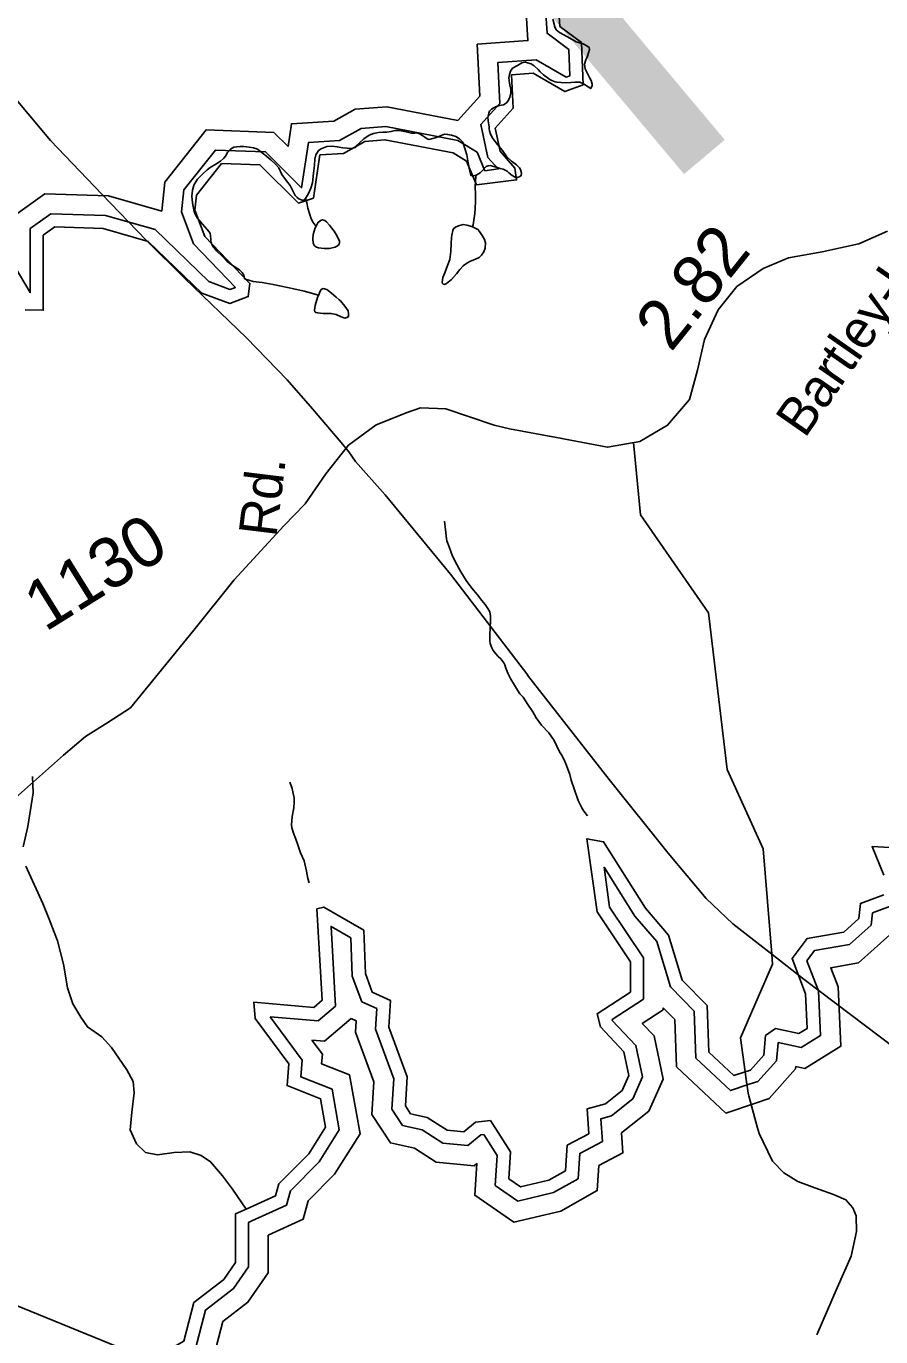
# Model space of a CAD drawing. Extents: x 2001466 to 31450019, y -30647475 to 847247.
# Drawn here: x 2016954 to 2021226, y 670646 to 677192 of the extents above; entities that cross this region are included whole.
import ezdxf

# ---------------------------------------------------------------- set-up
doc = ezdxf.new("R2010")
doc.units = 0
for name, color, linetype in [('Exist Boundary Political CountyLine', 7, 'Continuous'), ('Exist Hydrographic Buffer Line', 7, 'Continuous'), ('Exist Hydrographic Lake Shore', 7, 'Continuous'), ('Exist Hydrographic Misc Water Feature', 7, 'Continuous'), ('Exist Railroad Mainline', 7, 'Continuous'), ('Exist Road Non-System Type 51', 7, 'Continuous'), ('Exist Road Secondary Mileage Hundredths English Label', 7, 'Continuous'), ('Exist Road Secondary Structure Pipe Number Label', 7, 'Continuous'), ('Exist Road Secondary Type 20 Attributed', 7, 'Continuous'), ('Exist Road Secondary Type 51 Attributed', 7, 'Continuous'), ('Exist Road Secondary Type 51 Label', 7, 'Continuous'), ('Exist Road Secondary Type 51 Number Label', 7, 'Continuous')]:
    doc.layers.add(name, color=color, linetype=linetype)

msp = doc.modelspace()

# ---------------------------------------------------------------- linework, layer by layer
at = {"layer": 'Exist Boundary Political CountyLine'}
msp.add_lwpolyline([(2025347, 667357.1), (2005827.3, 675323.1), (2003947.8, 676045.5), (2001465.7, 677002.8), (2006817.6, 695750.4), (2007499.4, 697710.6)], dxfattribs=at)
at = {"layer": 'Exist Hydrographic Buffer Line'}
for points in [[(2019547.5, 677327.3), (2019558.4, 677156.6), (2019666.5, 677076.4), (2019671.5, 676945), (2019653.1, 676938.2), (2019504.4, 677024.5), (2019312.2, 677010.9), (2019322, 676806.5), (2019226.7, 676701.8), (2019262.5, 676536.4), (2019314, 676479), (2019247.1, 676470.5), (2019208.1, 676563.2), (2019112.8, 676621.1), (2018751.6, 676691), (2018628.6, 676681.4), (2018520.9, 676621.5), (2018365.9, 676611.7), (2018331.3, 676385.2), (2018150.9, 676564.4), (2017900.1, 676573.8), (2017742.6, 676374.6), (2017730.9, 676264.9), (2017791.2, 676105.4), (2018000.4, 675887.6), (2017972.8, 675877.3), (2017867.5, 675916.2), (2017598.6, 676176.1), (2017350.1, 676246.4), (2017077.9, 676255.6), (2016974.3, 676181.5), (2016974.3, 675861.6), (2016841.5, 676086.2)], [(2019447.8, 677344.1), (2019462.1, 677120.2), (2019209.3, 677102.2), (2019221.7, 676842.6), (2019111.6, 676721.6), (2018757.2, 676790.2), (2018599.5, 676777.9), (2018492.5, 676718.4), (2018280.6, 676704.9), (2018263.3, 676591.5), (2018193, 676661.4), (2017853.8, 676674.1), (2017647.7, 676413.3), (2017632.3, 676268.9), (2017365.4, 676344.4), (2017047.9, 676355.1), (2016889.1, 676241.6)], [(2020568.9, 671906.7), (2020612, 671921.2), (2020705.3, 672024.5), (2020712.6, 672114.3), (2020713.9, 672115.2), (2020828.8, 672090.3), (2020925.1, 672150), (2020914.9, 672373.1), (2020857, 672524.4), (2020894.8, 672574.9), (2021070.6, 672606), (2021178, 672702.4), (2021185.2, 672762.6), (2021306.4, 672808.2), (2021306.4, 672964.8), (2021282.8, 673022.8), (2021378.4, 673017.3), (2021446.8, 673070.2), (2021462, 673116.8), (2021589.7, 673186.6), (2021663.4, 673326.9)], [(2020600.2, 671813.4), (2020667.8, 671836.1), (2020800.7, 671983.3), (2020801.6, 671995.4), (2020846.8, 671985.6), (2021026.1, 672096.8), (2021012.5, 672393.5), (2020975.8, 672489.3), (2021115.4, 672514), (2021271.3, 672653.9), (2021275.8, 672691.5), (2021404.9, 672740), (2021404.9, 672917.1), (2021409.5, 672916.9), (2021531, 673010.8), (2021543.5, 673049.1), (2021663, 673114.5), (2021760.3, 673299.7)], [(2020040.5, 672538.3), (2019870.7, 672791.7), (2019843.4, 672990.7), (2019996.8, 672746.7), (2020106.9, 672619.9), (2020174.6, 672393.4), (2020293.1, 672272.7), (2020302.2, 672038), (2020475.5, 671875.4), (2020568.9, 671906.7)], [(2018501, 672297.6), (2018478.5, 672695.3), (2018577.6, 672638), (2018584.6, 672447.1), (2018631.7, 672319)], [(2020040.5, 672331.7), (2020040.5, 672538.3)], [(2018631.7, 672319), (2018706.5, 672285.1), (2018700.4, 672182), (2018792.4, 671934), (2018782.9, 671782), (2018835.5, 671701.4), (2018933.2, 671680.1), (2019036.4, 671613.6), (2019162.4, 671601.1), (2019226.4, 671654), (2019241.7, 671655.7), (2019308.7, 671551.8), (2019298.7, 671401.9), (2019412.5, 671323.8), (2019591, 671365.8), (2019713.9, 671435.4), (2019721.8, 671561.9), (2019834.9, 671621.4), (2019827.6, 671735.1), (2019880, 671749.1), (2019987.4, 671834.9), (2020035.4, 671943.7), (2020002.2, 672101.2), (2019884, 672226.1), (2019883.1, 672229.9), (2020040.5, 672331.7)], [(2018174.6, 672244.1), (2018413.3, 672223.6), (2018501, 672297.6)], [(2018579.2, 672234.8), (2018604.2, 672223.4), (2018600.9, 672167.1), (2018692.8, 671919.4), (2018682.6, 671755.6), (2018775.2, 671613.8), (2018894.9, 671587.7), (2019003.1, 671518), (2019193.5, 671499.1), (2019207.3, 671510.5), (2019196.7, 671352.5), (2019392.7, 671218), (2019627.2, 671273.2), (2019808.8, 671376), (2019816.6, 671500.6), (2019937.2, 671564.1), (2019930.8, 671663.7), (2020067.6, 671773.1), (2020138.3, 671932.9), (2020092.8, 672148.7), (2020034.3, 672210.5), (2020138.9, 672278.2)], [(2020138.9, 672278.2), (2020138.9, 672289.3)], [(2020138.9, 672289.3), (2020196.2, 672230.9), (2020205.4, 671993.8), (2020451, 671763.4), (2020600.2, 671813.4)], [(2018082, 671224.1), (2018255.9, 671303.3), (2018275.5, 671375), (2018418.5, 671519), (2018519.7, 671679.4), (2018483.9, 671882.2), (2018327.8, 671943.6), (2018334, 672027.8), (2018174.6, 672244.1)], [(2018382.8, 672127.5), (2018445.6, 672122.1), (2018579.2, 672234.8)], [(2018164.8, 671153.6), (2018338.8, 671232.9), (2018363.6, 671324.1), (2018495.9, 671457.3), (2018623.3, 671659), (2018571.2, 671953.6), (2018431.3, 672008.7), (2018434.8, 672056.8), (2018382.8, 672127.5)], [(2017652.2, 670497.4), (2017799.2, 670581.3), (2017850.5, 670778.8), (2017990.9, 670886.4), (2018066.4, 670995.9), (2018066.4, 671217), (2018082, 671224.1)], [(2017768, 670450.1), (2017884, 670516.4), (2017937.3, 670721.3), (2018063.1, 670817.8), (2018164.8, 670965.2), (2018164.8, 671153.6)]]:
    msp.add_lwpolyline(points, dxfattribs=at)
at = {"layer": 'Exist Hydrographic Lake Shore'}
for points in [[(2019613.9, 677316), (2019621.9, 677191.2), (2019730.8, 677110.3), (2019738.8, 676900), (2019647, 676865.9), (2019488.9, 676957.7), (2019380.8, 676950), (2019388.8, 676782.5), (2019298, 676682.7), (2019323, 676567.3), (2019397.8, 676483.7), (2019405.8, 676424.6), (2019205.9, 676399.1), (2019155.9, 676518.2), (2019088.8, 676558.9), (2018747.8, 676624.9), (2018647.9, 676617.1), (2018539.9, 676557), (2018422.8, 676549.6), (2018389.8, 676333.6), (2018314.9, 676308.9), (2018122.8, 676499.8), (2017930.9, 676507), (2017805.8, 676348.8), (2017797.8, 676273.5), (2017847.8, 676141.2), (2018072.8, 675907), (2018064.8, 675841.5), (2017972.9, 675807.3), (2017831.8, 675859.4), (2017564.9, 676117.5), (2017339.9, 676181.1), (2017098, 676189.2), (2017039.9, 676147.8), (2017039.9, 675773.7), (2016948.9, 675775.6)], [(2018099.8, 672234.9), (2018091.8, 672317.1), (2018391.8, 672291.3), (2018433.7, 672326.6), (2018407.8, 672783.2), (2018441.9, 672792.3), (2018641.8, 672676.6), (2018649.8, 672460), (2018683.8, 672367.4), (2018774.7, 672326.2), (2018766.7, 672191.8), (2018858.7, 671943.8), (2018849.7, 671799.7), (2018875.8, 671759.8), (2018958.8, 671741.7), (2019058.7, 671677.4), (2019141.7, 671669.1), (2019199.7, 671717.1), (2019274.8, 671725.4), (2019375.7, 671569.2), (2019366.7, 671434.8), (2019425.7, 671394.3), (2019566.8, 671427.5), (2019650.7, 671475), (2019658.6, 671602.8), (2019766.7, 671659.7), (2019758.7, 671784.5), (2019849.8, 671808.9), (2019933.8, 671876.1), (2019966.8, 671950.9), (2019941.8, 672069.6), (2019824.7, 672193.3), (2019807.7, 672259.3), (2019974.8, 672367.4), (2019974.8, 672518.4), (2019807.7, 672767.8), (2019757.7, 673133), (2019840.7, 673118.3), (2020049.7, 672785.9), (2020165.7, 672652.2), (2020232.8, 672427.8), (2020357.7, 672300.6), (2020366.7, 672067.4), (2020491.8, 671950.1), (2020548, 671968.9)], [(2021240.8, 672952), (2021182.8, 673094.3), (2021357.7, 673084.2)], [(2020548, 671968.9), (2020574.8, 671977.9), (2020641.7, 672052), (2020649.7, 672150.3), (2020699.7, 672185.4), (2020816.8, 672160), (2020857.8, 672185.4), (2020849.8, 672359.5), (2020782.7, 672534.7), (2020857.8, 672635), (2021040.7, 672667.4), (2021115.8, 672734.7), (2021124.8, 672810), (2021240.8, 672853.6)], [(2018054.8, 671283.8), (2018200.7, 671350.3), (2018216.7, 671409), (2018366.8, 671560.1), (2018450.7, 671693), (2018425.7, 671834.6), (2018258.8, 671900.3), (2018266.8, 672008.4), (2018099.8, 672234.9)], [(2017575.1, 670528.8), (2017742.6, 670624.6), (2017792.7, 670817.1), (2017942.8, 670932.2), (2018000.8, 671016.3), (2018000.8, 671259.2), (2018054.8, 671283.8)]]:
    msp.add_lwpolyline(points, dxfattribs=at)
at = {"layer": 'Exist Hydrographic Misc Water Feature'}
for points in [[(2019587.7, 677228), (2019597.7, 677188.4), (2019603.7, 677174.3), (2019619.7, 677160.1), (2019659.9, 677138.8), (2019704, 677114.9)], [(2019704, 677114.9), (2019737.8, 677104.3), (2019757.7, 677094.9), (2019767.9, 677086.5), (2019770, 677076.6), (2019759.9, 677042.4), (2019751.9, 677024.5), (2019746, 677002.4), (2019748.1, 676978.6), (2019760.2, 676956.2), (2019770.2, 676936.4), (2019778, 676920.7), (2019784.3, 676902.5), (2019784.1, 676896.7), (2019780.2, 676886.9), (2019776.1, 676880.5), (2019764.3, 676888.9), (2019740.1, 676904.1), (2019722.2, 676912.7), (2019696.2, 676912.5), (2019676.1, 676910.4), (2019654.1, 676910), (2019628.1, 676910.5), (2019608, 676912.6), (2019598, 676914.5), (2019582.4, 676920.5), (2019572.1, 676926.4), (2019540.1, 676950.1), (2019523.9, 676964.3), (2019514.1, 676976), (2019494.2, 676994.4), (2019478.2, 677003.8), (2019460, 677010), (2019448.1, 677011.8), (2019432.1, 677009.7), (2019409.9, 676996.2), (2019386.1, 676981.9), (2019376.1, 676968.1), (2019370.1, 676950.2), (2019366.2, 676933.9), (2019370.1, 676907.6), (2019376.3, 676876.3), (2019376.3, 676859.9), (2019372.4, 676837.8), (2019364.4, 676819.9), (2019354.4, 676807.8), (2019340.4, 676799.9), (2019320.5, 676796.2), (2019300.4, 676790), (2019280.5, 676778.1), (2019270.5, 676767.7), (2019266.4, 676757.9), (2019262.5, 676737.5), (2019264.5, 676719.4), (2019268.6, 676689.8), (2019268.6, 676679.9), (2019270.5, 676670.1), (2019274.6, 676653.6), (2019286.7, 676632), (2019310.7, 676602), (2019334.7, 676572), (2019356.8, 676539.6), (2019380.8, 676517.7), (2019404.8, 676500), (2019421, 676484.1), (2019424.7, 676475.8), (2019429, 676464.3), (2019431, 676456), (2019429, 676447.9), (2019425.1, 676443.8), (2019410.7, 676436.7), (2019398.8, 676437.8), (2019383.1, 676446.3), (2019366.5, 676459.8), (2019358.9, 676468.1), (2019339, 676477.5), (2019323.2, 676482), (2019302.9, 676488.1), (2019285, 676493.4), (2019272.9, 676496.1), (2019262.9, 676495.5), (2019253.1, 676491.6), (2019237.1, 676473.8), (2019222.9, 676459.4), (2019206.9, 676449.9), (2019203.2, 676448.3)], [(2019203.2, 676448.3), (2019198.9, 676445.9), (2019182.9, 676445.5), (2019177, 676447.2), (2019174.9, 676455.5), (2019171, 676475.2), (2019163.9, 676509), (2019156.7, 676549.4), (2019148.9, 676575.8), (2019138.8, 676608), (2019134.7, 676615.4), (2019120.6, 676629.7), (2019102.5, 676641.5), (2019080.6, 676647.7), (2019060.7, 676651.4), (2019046, 676652.5), (2019028.7, 676645.5), (2019004.7, 676636.9), (2018980.7, 676629.2), (2018968.6, 676627), (2018958.8, 676628.9), (2018946.7, 676637.3), (2018932.8, 676647.4), (2018920.7, 676655.1), (2018908.8, 676659.4), (2018896.7, 676657.2), (2018880.7, 676657.5), (2018860.6, 676662.8), (2018838.6, 676667.4), (2018818.6, 676671.1), (2018798.7, 676670.6), (2018778.8, 676666.9), (2018756.8, 676663.3), (2018736.7, 676662.9), (2018715.4, 676660.9), (2018690.8, 676656.4), (2018668.9, 676647.1), (2018642.8, 676630.4), (2018620.7, 676610.3), (2018610.8, 676599), (2018598.9, 676586.9), (2018586.8, 676582.2), (2018576.8, 676580.8), (2018559, 676582.8), (2018536.8, 676584.9), (2018508.9, 676590.4), (2018484.7, 676592.5), (2018456.8, 676590.7), (2018432.8, 676582.1), (2018416.9, 676572.6), (2018402.9, 676549.9), (2018397, 676528.6), (2018395.1, 676498.4), (2018391, 676458.3), (2018385.1, 676410), (2018377.1, 676383.9), (2018365.4, 676356.3), (2018350, 676332.2)], [(2018350, 676332.2), (2018343.4, 676323.9), (2018338.1, 676322.4), (2018333.2, 676322.5), (2018317.2, 676330.2), (2018308.2, 676336.9), (2018299.4, 676346.1), (2018289.3, 676366), (2018273.3, 676395.8), (2018255.1, 676420), (2018233.1, 676451.6), (2018216.9, 676484), (2018200.9, 676502.3), (2018176.9, 676524.1), (2018147, 676550.2), (2018119.1, 676572.1), (2018106.6, 676578.9), (2018090.8, 676584.2), (2018068.7, 676587.9), (2018042.8, 676591.6), (2018024.8, 676592), (2018007, 676589.9), (2017992.8, 676587.8), (2017975, 676577.4), (2017961, 676561.4), (2017951, 676543.5), (2017940.7, 676531.4), (2017924.9, 676517.8), (2017903, 676503.5), (2017874.1, 676486), (2017858.5, 676474.8), (2017835.3, 676453.1), (2017811.3, 676427.4), (2017793.3, 676401.5), (2017790.2, 676391.7), (2017785.3, 676373), (2017783.2, 676343.5), (2017783.4, 676325.4), (2017787.3, 676299.1), (2017793.3, 676266.9), (2017800.5, 676250.4), (2017811.5, 676233), (2017835.7, 676203), (2017859.7, 676177), (2017868.5, 676165.4), (2017873.7, 676157.1), (2017875.7, 676147.2), (2017877.8, 676127.5), (2017877.8, 676115.2), (2017885.8, 676095.3), (2017907.7, 676067.8), (2017934, 676043.4), (2017959.8, 676017.5), (2017993.8, 675991.4), (2018019.9, 675975.3), (2018033.8, 675961.9), (2018041.8, 675949.4), (2018044.1, 675942), (2018045.7, 675929.6)], [(2019203.2, 676448.3), (2019202.2, 676439.3), (2019199.3, 676392.6), (2019200.6, 676350.8), (2019200.4, 676318.8), (2019199.5, 676281.9), (2019197.1, 676256.5), (2019192.6, 676223), (2019188.5, 676199.2), (2019185.8, 676189.5)], [(2018350, 676332.2), (2018356.6, 676309.7), (2018362.7, 676283.3), (2018370.7, 676256.1), (2018378.7, 676229.7), (2018389, 676211.4), (2018398.8, 676198.1), (2018403.7, 676193)], [(2018403.7, 676193), (2018412.8, 676210.1), (2018424.9, 676222.1), (2018435.1, 676224.4), (2018446.6, 676221.7), (2018455.8, 676215), (2018470.8, 676198.3), (2018480.8, 676185.8), (2018494, 676169.1), (2018509.5, 676144.2), (2018520.8, 676117.7), (2018520.8, 676107.8), (2018514.9, 676098.1), (2018498.9, 676087.8), (2018470.6, 676081.8), (2018443.1, 676081.5), (2018415, 676085.4), (2018405, 676088), (2018394.9, 676095.7), (2018389, 676108), (2018386.9, 676129.4), (2018389, 676151.6), (2018398.8, 676184.2), (2018403.7, 676193)], [(2019185.8, 676189.5), (2019174.7, 676193), (2019156.7, 676199.1), (2019138.8, 676201.1), (2019114.6, 676195.1), (2019100.7, 676188.7), (2019090.7, 676180.7), (2019086.6, 676171), (2019082.7, 676148.9), (2019080.8, 676135), (2019079, 676108.8), (2019076.5, 676066.2), (2019072.8, 676026.9), (2019060.9, 675996.8), (2019047.2, 675961), (2019037.3, 675936.6), (2019035.1, 675925.1), (2019033.2, 675912.9), (2019035.1, 675907.1), (2019039.2, 675902.9), (2019045.1, 675902.8), (2019055.2, 675906.7), (2019081, 675926.7), (2019105, 675954.9), (2019122.4, 675977.5), (2019139, 675995.2), (2019157.1, 676008.8), (2019174.9, 676019), (2019201, 676029.2), (2019218.8, 676037), (2019230.9, 676049.1), (2019242.8, 676065.3), (2019249, 676083.2), (2019250.8, 676109.4), (2019244.6, 676126.7), (2019233.6, 676147.5), (2019220.7, 676167.4), (2019212.7, 676177.4), (2019192.6, 676186.9), (2019185.8, 676189.5)], [(2018045.7, 675929.6), (2018089.4, 675917.3), (2018133.5, 675911.5), (2018189.5, 675901.3), (2018229.4, 675893.1), (2018261.2, 675886.7), (2018291.6, 675879.6), (2018343.2, 675867.9), (2018381.4, 675858), (2018409.5, 675850.1), (2018415, 675847.5)], [(2018415, 675847.5), (2018423.2, 675869.5), (2018429.4, 675877.6), (2018439.4, 675881.5), (2018457.2, 675876.2), (2018480.4, 675859.3), (2018503.6, 675839.2), (2018519.4, 675825.7), (2018525.5, 675819.8), (2018547.5, 675794), (2018563.7, 675769.9), (2018565.5, 675755.9), (2018565.3, 675746.1), (2018563.7, 675740.3), (2018557.5, 675736.4), (2018547.5, 675734.1), (2018529.6, 675740.2), (2018503.6, 675752.2), (2018477.5, 675757.7), (2018439.4, 675757.6), (2018411.5, 675759.8), (2018401.7, 675761.6), (2018397.6, 675765.9), (2018395.5, 675774.1), (2018399.4, 675797.8), (2018411.3, 675837.7), (2018415, 675847.5)], [(2019045.1, 674719.1), (2019049.2, 674691.2), (2019051.3, 674663.2), (2019053.3, 674645.2), (2019057.2, 674621.3), (2019067.9, 674590.8), (2019085.5, 674545.2), (2019107.5, 674503), (2019127.8, 674467.3), (2019153.8, 674423.3), (2019181.9, 674385), (2019209.8, 674351.6), (2019231.5, 674324.1), (2019247.9, 674303.2), (2019261.9, 674283.3), (2019271.9, 674267.5), (2019276, 674245.2), (2019276, 674219.8), (2019274, 674187.1), (2019272.1, 674151.8), (2019271.3, 674131.4), (2019272.1, 674121.5), (2019274.2, 674109.1), (2019282, 674087.7), (2019288.1, 674073.6), (2019302.3, 674057.7), (2019314.4, 674043.5), (2019326.3, 674031.8), (2019336.3, 674019.3), (2019342.3, 674011.8), (2019346.4, 674001.8), (2019352.5, 673985.3), (2019362.3, 673959.7), (2019376.5, 673929.9), (2019394.5, 673900), (2019410.3, 673875.9), (2019422.6, 673857.5), (2019438.6, 673840.1), (2019462.6, 673803.5), (2019486.8, 673767.7), (2019502.8, 673737.8), (2019530.9, 673700.4), (2019567, 673661.9), (2019593, 673624.4), (2019607, 673596.2), (2019620.9, 673568.1), (2019631, 673552.3), (2019643.3, 673528.2), (2019655, 673500.1), (2019671.2, 673453.9), (2019679.2, 673426.6), (2019695.4, 673377.9), (2019713.4, 673324.2), (2019731.4, 673288.6), (2019741.5, 673272), (2019759.7, 673247.8)], [(2018271.7, 673415.9), (2018283.8, 673383.7), (2018289.5, 673359.7), (2018293.6, 673338.3), (2018293.6, 673317.8), (2018291.8, 673288.4), (2018284, 673244.2), (2018281.7, 673223.7), (2018281.1, 673203.2), (2018281.9, 673187.6), (2018292, 673156.3), (2018300, 673135.6), (2018314.1, 673098.4), (2018326.2, 673063.7), (2018344.3, 673022.3), (2018356.4, 672972), (2018362.3, 672934.1), (2018368.1, 672912.7)]]:
    msp.add_lwpolyline(points, dxfattribs=at)
at = {"layer": 'Exist Railroad Mainline'}
for points in [[(2018528.3, 675112.6), (2018385.6, 675281.1), (2018259.4, 675426.4), (2018055.8, 675635), (2017747.4, 675932.7), (2017553.7, 676122.8), (2017332.4, 676353.5), (2017075.6, 676620.5), (2016912, 676816.5), (2016766.7, 677040.2), (2016623.8, 677299.9)], [(2021299.2, 672086.3), (2020843.3, 672429.8), (2020681.1, 672556.3), (2020486.6, 672707.9), (2020354.2, 672835.6), (2020163, 673061.9), (2019869.2, 673429.2), (2019459.6, 673950.2), (2019461.6, 673950.2), (2019075.6, 674454.8), (2018748.5, 674850.7), (2018600.5, 675018.5), (2018567.1, 675066.8), (2018528.3, 675112.6)]]:
    msp.add_lwpolyline(points, dxfattribs=at)
at = {"layer": 'Exist Road Non-System Type 51'}
for p, q in [((2020548, 671968.9), (2020553.3, 671930.2)), ((2020566.2, 671849.1), (2020609, 671694.1))]:
    msp.add_line(p, q, dxfattribs=at)
for points in [[(2019990.3, 675112.7), (2020025.2, 674752), (2020364.6, 674261.6), (2020458.8, 673478.9), (2020638, 673082.8), (2020681.1, 672556.3)], [(2016985.6, 673444.8), (2016988.5, 673362.9), (2016962.5, 673195.2), (2016939.2, 673093.5)], [(2016952.1, 672997.2), (2017037.7, 672810.3), (2017068.9, 672731.8), (2017111.5, 672623.3), (2017140.1, 672507), (2017160.7, 672388.7), (2017187.7, 672308.4), (2017226.9, 672242), (2017260.2, 672193.5), (2017331.8, 672144.6), (2017381.1, 672090), (2017457.6, 671979.3), (2017489, 671920.8), (2017494.3, 671864.7), (2017483.1, 671767), (2017473.9, 671678.9), (2017505.1, 671608.7), (2017550.6, 671566.2), (2017610.6, 671555.3), (2017694.6, 671566.4), (2017772.7, 671569.5), (2017828.5, 671550.7), (2017876.1, 671520.2), (2017935.3, 671449.6), (2017986.5, 671382.9), (2018054.8, 671283.8)], [(2020681.1, 672556.3), (2020685.1, 672507.5), (2020524.8, 672139.7), (2020548, 671968.9)], [(2020553.3, 671930.2), (2020562.6, 671862.1), (2020566.2, 671849.1)], [(2020609, 671694.1), (2020618.1, 671661.3), (2020638.1, 671619.5)], [(2020638.1, 671619.5), (2020684.5, 671522.6), (2020741.7, 671463.8), (2020811.2, 671421), (2020897, 671390.1), (2020990.5, 671357), (2021052.2, 671330.1), (2021085.8, 671289.6), (2021103.1, 671249.5), (2021104.2, 671171.4), (2021078.6, 671047.8), (2021008.8, 670890.6), (2020905.9, 670655.8)]]:
    msp.add_lwpolyline(points, dxfattribs=at)
at = {"layer": 'Exist Road Secondary Type 20 Attributed'}
msp.add_lwpolyline([(2018858.1, 675263.1), (2018703.3, 675201.3), (2018565.8, 675099.4), (2018451.8, 674955.7), (2018348.3, 674805.7), (2018241.7, 674695.9), (2017994.7, 674427.5), (2017792, 674176.1), (2017476.4, 673787.4), (2017362.4, 673713.5), (2017250.5, 673643.7), (2017140.7, 673550.8), (2016794.5, 673244.4), (2016578.1, 673064.9), (2016257.2, 672754.3), (2016069.3, 672621.2), (2015942.6, 672521.9), (2015769.5, 672283.2), (2015622.7, 672088.8), (2015536.2, 671949.4), (2015449.6, 671803.6), (2015344.1, 671662), (2015223.7, 671526.8), (2015201.8, 671497.4)], dxfattribs=at)
at = {"layer": 'Exist Road Secondary Type 51 Attributed'}
msp.add_lwpolyline([(2021259.7, 676168.4), (2021116.2, 676105), (2020932.5, 676064.9), (2020765.7, 676035.3), (2020639, 675982.5), (2020506, 675891.6), (2020413.1, 675775.4), (2020345.6, 675627.5), (2020310.7, 675473.3), (2020270.6, 675327.5), (2020160.8, 675198.7), (2020021.5, 675118.4), (2019861, 675088.8), (2019605.6, 675137.4), (2019370.2, 675181.8), (2019294.2, 675198.7), (2019165.4, 675243), (2019051.4, 675281.1), (2018924.7, 675285.3), (2018858.1, 675263.1)], dxfattribs=at)

# ---------------------------------------------------------------- texts
at = {"layer": 'Exist Road Secondary Mileage Hundredths English Label'}
msp.add_text('2.82', height=250, rotation=51.35948, dxfattribs=at).set_placement((2020177.3, 675559.3))
at = {"layer": 'Exist Road Secondary Structure Pipe Number Label'}
msp.add_text('P447', height=2132.54, rotation=40, dxfattribs=at).set_placement((2020063.4, 676303.2))
at = {"layer": 'Exist Road Secondary Type 51 Label'}
for s, rotation, p in [('Bartley-Holloman', 55.16459, (2020846.2, 675129.6)), ('Rd.', 83.01153, (2018204.4, 674636.2))]:
    msp.add_text(s, height=190, rotation=rotation, dxfattribs=at).set_placement(p)
at = {"layer": 'Exist Road Secondary Type 51 Number Label'}
msp.add_text('1130', height=250, rotation=31.91803, dxfattribs=at).set_placement((2017049.1, 674163.6))

doc.saveas('drawing.dxf')
